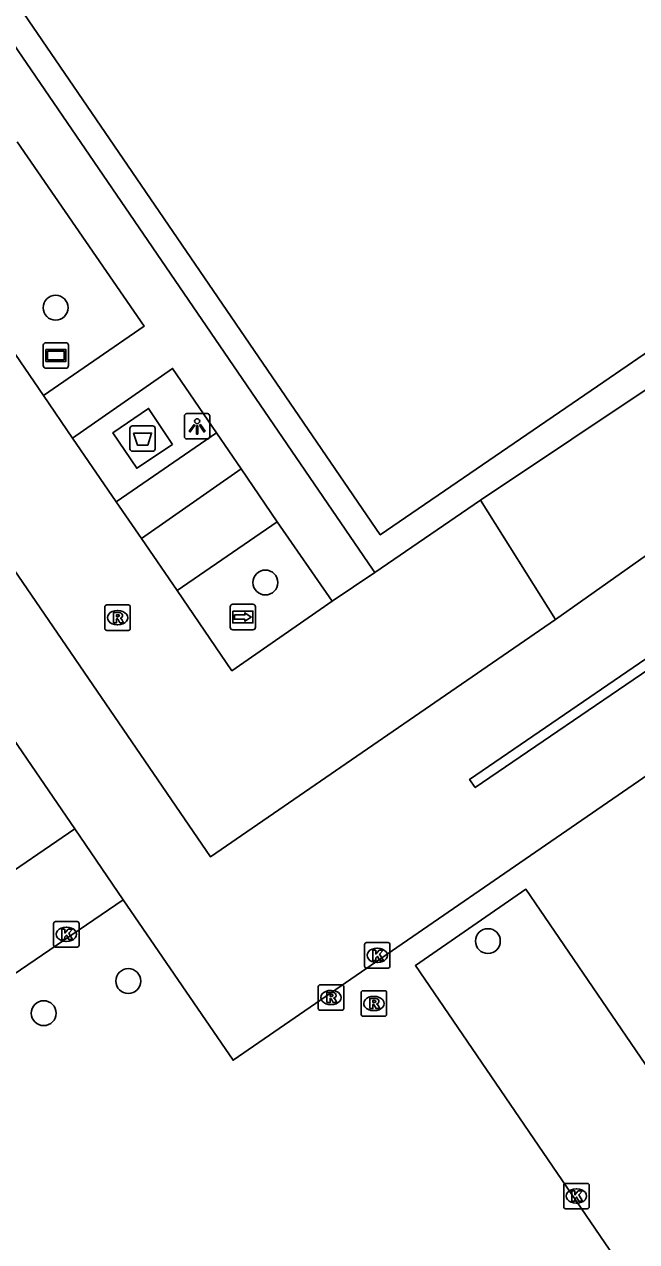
# Model space of a CAD drawing. Extents: x 155275 to 156263, y 382654 to 383635.
# Drawn here: x 156177.3 to 156201.35, y 383185.34 to 383233.19 of the extents above; entities that cross this region are included whole.
import ezdxf

# ---------------------------------------------------------------- set-up
doc = ezdxf.new("R2010")
doc.units = 0
for name, color, linetype in [('IMGEO_Afval_apart_plaats', 7, 'Continuous'), ('IMGEO_Boom', 7, 'Continuous'), ('IMGEO_Kolk', 7, 'Continuous'), ('IMGEO_Lichtpunt', 7, 'Continuous'), ('IMGEO_Muur', 7, 'Continuous'), ('IMGEO_Pand', 7, 'Continuous'), ('IMGEO_Parkeervlak_gesloten', 7, 'Continuous'), ('IMGEO_Rijbaan_lokaal_gesloten', 7, 'Continuous'), ('IMGEO_Rijbaan_lokaal_open', 7, 'Continuous'), ('IMGEO_Rioolput', 7, 'Continuous'), ('IMGEO_Straatnaambord', 7, 'Continuous'), ('IMGEO_Voetpad_gesloten', 7, 'Continuous'), ('IMGEO_Voetpad_open', 7, 'Continuous'), ('IMGEO_Wegwijzer', 7, 'Continuous')]:
    doc.layers.add(name, color=color, linetype=linetype)

msp = doc.modelspace()

# ---------------------------------------------------------------- linework, layer by layer
at = {"layer": 'IMGEO_Afval_apart_plaats'}
for p, q in [((156181.446, 383216.507), (156181.446, 383217.307)), ((156181.446, 383217.307), (156181.446, 383216.507)), ((156181.546, 383217.407), (156182.336, 383217.407)), ((156182.336, 383217.407), (156181.546, 383217.407)), ((156182.436, 383217.307), (156182.436, 383216.507)), ((156182.436, 383216.507), (156182.436, 383217.307)), ((156182.336, 383216.407), (156181.546, 383216.407)), ((156181.546, 383216.407), (156182.336, 383216.407))]:
    msp.add_line(p, q, dxfattribs=at)
msp.add_lwpolyline([(156181.589, 383217.121), (156182.293, 383217.121), (156182.144, 383216.651), (156181.738, 383216.651), (156181.589, 383217.121)], dxfattribs=at)
for centre, start, end in [((156181.546, 383217.307), 90, 180), ((156181.546, 383217.307), 90, 180), ((156182.336, 383217.307), 0, 90), ((156182.336, 383217.307), 360, 90), ((156181.546, 383216.507), 180, 270), ((156181.546, 383216.507), 180, 270), ((156182.336, 383216.507), 270, 0), ((156182.336, 383216.507), 270, 0)]:
    msp.add_arc(centre, 0.1, start, end, dxfattribs=at)
at = {"layer": 'IMGEO_Boom'}
for centre in [(156178.522, 383222.051), (156186.767, 383211.25), (156195.507, 383197.155), (156181.38, 383195.586), (156178.058, 383194.323)]:
    msp.add_circle(centre, 0.489, dxfattribs=at)
at = {"layer": 'IMGEO_Kolk'}
for p, q in [((156178.521, 383197.924), (156179.373, 383197.924)), ((156178.446, 383196.998), (156178.446, 383197.85)), ((156178.934, 383197.704), (156178.959, 383197.704)), ((156179.447, 383197.85), (156179.447, 383196.998)), ((156178.957, 383197.144), (156178.932, 383197.144)), ((156190.66, 383196.169), (156190.66, 383197.021)), ((156190.735, 383197.095), (156191.587, 383197.095)), ((156191.661, 383197.021), (156191.661, 383196.169)), ((156179.373, 383196.924), (156178.521, 383196.924)), ((156191.148, 383196.875), (156191.173, 383196.875)), ((156191.587, 383196.095), (156190.735, 383196.095)), ((156191.171, 383196.315), (156191.146, 383196.315)), ((156198.486, 383186.708), (156198.486, 383187.56)), ((156198.561, 383187.634), (156199.413, 383187.634)), ((156198.974, 383187.414), (156198.999, 383187.414)), ((156199.487, 383187.56), (156199.487, 383186.708)), ((156199.413, 383186.634), (156198.561, 383186.634)), ((156198.997, 383186.854), (156198.972, 383186.854))]:
    msp.add_line(p, q, dxfattribs=at)
for points in [[(156178.521, 383197.924), (156179.373, 383197.924)], [(156178.446, 383196.998), (156178.446, 383197.85)], [(156178.767, 383197.624), (156178.89, 383197.624), (156178.89, 383197.473), (156179.02, 383197.624), (156179.184, 383197.624), (156179.038, 383197.473), (156179.191, 383197.224), (156179.039, 383197.224), (156178.954, 383197.388), (156178.89, 383197.321), (156178.89, 383197.224), (156178.767, 383197.224), (156178.767, 383197.624)], [(156179.447, 383197.85), (156179.447, 383196.998)], [(156190.66, 383196.169), (156190.66, 383197.021)], [(156190.735, 383197.095), (156191.587, 383197.095)], [(156191.661, 383197.021), (156191.661, 383196.169)], [(156179.373, 383196.924), (156178.521, 383196.924)], [(156190.981, 383196.795), (156191.104, 383196.795), (156191.104, 383196.644), (156191.234, 383196.795), (156191.398, 383196.795), (156191.252, 383196.644), (156191.405, 383196.395), (156191.253, 383196.395), (156191.168, 383196.559), (156191.104, 383196.492), (156191.104, 383196.395), (156190.981, 383196.395), (156190.981, 383196.795)], [(156191.587, 383196.095), (156190.735, 383196.095)], [(156198.486, 383186.708), (156198.486, 383187.56)], [(156198.561, 383187.634), (156199.413, 383187.634)], [(156199.487, 383187.56), (156199.487, 383186.708)], [(156198.807, 383187.334), (156198.93, 383187.334), (156198.93, 383187.183), (156199.06, 383187.334), (156199.224, 383187.334), (156199.078, 383187.183), (156199.231, 383186.934), (156199.079, 383186.934), (156198.994, 383187.098), (156198.93, 383187.031), (156198.93, 383186.934), (156198.807, 383186.934), (156198.807, 383187.334)], [(156199.413, 383186.634), (156198.561, 383186.634)]]:
    msp.add_lwpolyline(points, dxfattribs=at)
for centre, start, end in [((156178.523, 383197.848), 91.552, 178.448), ((156178.523, 383197.848), 91.552, 178.448), ((156179.371, 383197.848), 1.552, 88.448), ((156179.371, 383197.848), 1.552, 88.448), ((156178.523, 383197), 181.552, 268.448), ((156178.523, 383197), 181.552, 268.448), ((156179.371, 383197), 271.552, 358.448), ((156179.371, 383197), 271.552, 358.448), ((156190.737, 383197.019), 91.552, 178.448), ((156190.737, 383197.019), 91.552, 178.448), ((156191.585, 383197.019), 1.552, 88.448), ((156191.585, 383197.019), 1.552, 88.448), ((156190.737, 383196.171), 181.552, 268.448), ((156190.737, 383196.171), 181.552, 268.448), ((156191.585, 383196.171), 271.552, 358.448), ((156191.585, 383196.171), 271.552, 358.448), ((156198.563, 383187.558), 91.552, 178.448), ((156198.563, 383187.558), 91.552, 178.448), ((156199.411, 383187.558), 1.552, 88.448), ((156199.411, 383187.558), 1.552, 88.448), ((156198.563, 383186.71), 181.552, 268.448), ((156198.563, 383186.71), 181.552, 268.448), ((156199.411, 383186.71), 271.552, 358.448), ((156199.411, 383186.71), 271.552, 358.448)]:
    msp.add_arc(centre, 0.0765, start, end, dxfattribs=at)
for centre, major_axis, ratio, start_param, end_param in [((156178.933, 383197.424), (-0.387, 0.002), 0.722429, 4.712389, 7.853982), ((156178.958, 383197.424), (-0.39, 0.002), 0.717154, 1.570796, 4.712389), ((156191.147, 383196.595), (-0.387, 0.002), 0.722429, 4.712389, 7.853982), ((156191.172, 383196.595), (-0.39, 0.002), 0.717154, 1.570796, 4.712389), ((156198.973, 383187.134), (-0.387, 0.002), 0.722429, 4.712389, 7.853982), ((156198.998, 383187.134), (-0.39, 0.002), 0.717154, 1.570796, 4.712389)]:
    msp.add_ellipse(centre, major_axis=major_axis, ratio=ratio, start_param=start_param, end_param=end_param, dxfattribs=at)
at = {"layer": 'IMGEO_Lichtpunt'}
for p, q in [((156183.587, 383217.792), (156183.587, 383216.985)), ((156183.587, 383217.792), (156183.587, 383216.985)), ((156184.489, 383217.887), (156183.681, 383217.887)), ((156184.489, 383217.887), (156183.681, 383217.887)), ((156184.583, 383216.985), (156184.583, 383217.792)), ((156184.583, 383216.985), (156184.583, 383217.792)), ((156183.681, 383216.891), (156184.489, 383216.891)), ((156183.681, 383216.891), (156184.489, 383216.891))]:
    msp.add_line(p, q, dxfattribs=at)
for points in [[(156183.961, 383217.456), (156184, 383217.428), (156183.812, 383217.166), (156183.774, 383217.193), (156183.961, 383217.456)], [(156184.063, 383217.408), (156184.11, 383217.408), (156184.11, 383217.086), (156184.063, 383217.086), (156184.063, 383217.408)], [(156184.173, 383217.428), (156184.211, 383217.455), (156184.398, 383217.193), (156184.359, 383217.165), (156184.173, 383217.428)]]:
    msp.add_lwpolyline(points, dxfattribs=at)
msp.add_circle((156184.086, 383217.59), 0.0994, dxfattribs=at)
for centre, start, end in [((156183.681, 383217.792), 90, 180), ((156183.681, 383217.792), 90, 180), ((156184.489, 383217.792), 0, 90), ((156184.489, 383217.792), 0, 90), ((156183.681, 383216.985), 180, 270), ((156183.681, 383216.985), 180, 270), ((156184.489, 383216.985), 270, 0), ((156184.489, 383216.985), 270, 360)]:
    msp.add_arc(centre, 0.0946, start, end, dxfattribs=at)
at = {"layer": 'IMGEO_Muur'}
for points in [[(156098.192, 383347.667), (156099.062, 383346.28), (156190.977, 383211.774), (156191.067, 383211.642)], [(156153.356, 383268.61), (156191.278, 383213.118), (156200.064, 383219.14), (156212.248, 383227.492), (156212.414, 383227.28), (156213.078, 383226.427)], [(156213.078, 383226.427), (156195.213, 383214.484)], [(156195.213, 383214.484), (156191.067, 383211.642)], [(156204.697, 383210.289), (156194.791, 383203.512), (156195.014, 383203.192), (156202.12, 383208.041)]]:
    msp.add_lwpolyline(points, dxfattribs=at)
at = {"layer": 'IMGEO_Pand'}
for points in [[(156175.326, 383207.339), (156179.276, 383201.564)], [(156179.276, 383201.564), (156172.536, 383196.961)]]:
    msp.add_lwpolyline(points, dxfattribs=at)
at = {"layer": 'IMGEO_Parkeervlak_gesloten'}
for points in [[(156185.81, 383215.715), (156181.902, 383212.984)], [(156183.296, 383210.93), (156187.229, 383213.636)]]:
    msp.add_lwpolyline(points, dxfattribs=at)
at = {"layer": 'IMGEO_Rijbaan_lokaal_gesloten'}
for points in [[(156119.509, 383295.671), (156124.733, 383288.031), (156184.609, 383200.469), (156198.169, 383209.798)], [(156178.042, 383218.594), (156173.098, 383225.838)], [(156198.169, 383209.798), (156215.817, 383222.283)], [(156179.189, 383216.922), (156178.042, 383218.594)], [(156180.909, 383214.425), (156179.189, 383216.922)], [(156181.902, 383212.984), (156180.909, 383214.425)], [(156195.213, 383214.484), (156198.169, 383209.798)], [(156183.296, 383210.93), (156181.902, 383212.984)], [(156191.067, 383211.642), (156189.386, 383210.522)], [(156189.386, 383210.522), (156185.452, 383207.783), (156183.296, 383210.93)]]:
    msp.add_lwpolyline(points, dxfattribs=at)
at = {"layer": 'IMGEO_Rijbaan_lokaal_open'}
for points in [[(156204.033, 383205.238), (156228.866, 383168.866), (156217.035, 383149.311), (156178.139, 383163.436), (156137.485, 383178.2), (156135.964, 383174.027), (156111.188, 383183.073), (156116.725, 383192.583), (156120.763, 383193.233), (156122.533, 383182.684), (156123.046, 383179.545), (156162.764, 383186.229), (156181.178, 383198.778)], [(156181.178, 383198.778), (156185.499, 383192.475), (156204.033, 383205.238)], [(156218.523, 383177.698), (156223.531, 383170.262), (156206.045, 383176.584), (156192.657, 383196.197), (156197.005, 383199.194), (156204.882, 383187.644)]]:
    msp.add_lwpolyline(points, dxfattribs=at)
at = {"layer": 'IMGEO_Rioolput'}
for p, q in [((156180.532, 383210.367), (156181.384, 383210.367)), ((156180.457, 383209.441), (156180.457, 383210.293)), ((156180.945, 383210.147), (156180.97, 383210.147)), ((156181.458, 383210.293), (156181.458, 383209.441)), ((156181.384, 383209.367), (156180.532, 383209.367)), ((156180.968, 383209.587), (156180.943, 383209.587)), ((156188.845, 383194.512), (156188.845, 383195.364)), ((156188.92, 383195.438), (156189.772, 383195.438)), ((156189.333, 383195.218), (156189.358, 383195.218)), ((156189.846, 383195.364), (156189.846, 383194.512)), ((156190.527, 383194.278), (156190.527, 383195.13)), ((156190.602, 383195.204), (156191.454, 383195.204)), ((156191.528, 383195.13), (156191.528, 383194.278)), ((156189.356, 383194.658), (156189.331, 383194.658)), ((156191.015, 383194.984), (156191.04, 383194.984)), ((156189.772, 383194.438), (156188.92, 383194.438)), ((156191.454, 383194.204), (156190.602, 383194.204)), ((156191.038, 383194.424), (156191.013, 383194.424))]:
    msp.add_line(p, q, dxfattribs=at)
for points in [[(156180.532, 383210.367), (156181.384, 383210.367)], [(156180.457, 383209.441), (156180.457, 383210.293)], [(156181.046, 383210.065), (156180.794, 383210.067), (156180.794, 383209.667)], [(156180.972, 383209.986), (156180.918, 383209.986), (156180.918, 383209.905)], [(156180.918, 383209.905), (156180.97, 383209.905)], [(156181.458, 383210.293), (156181.458, 383209.441)], [(156181.384, 383209.367), (156180.532, 383209.367)], [(156180.794, 383209.667), (156180.918, 383209.667), (156180.918, 383209.829), (156180.929, 383209.829)], [(156180.976, 383209.8), (156181.047, 383209.667), (156181.187, 383209.667), (156181.122, 383209.793)], [(156188.845, 383194.512), (156188.845, 383195.364)], [(156188.92, 383195.438), (156189.772, 383195.438)], [(156189.434, 383195.136), (156189.182, 383195.138), (156189.182, 383194.738)], [(156189.36, 383195.057), (156189.306, 383195.057), (156189.306, 383194.976)], [(156189.846, 383195.364), (156189.846, 383194.512)], [(156190.527, 383194.278), (156190.527, 383195.13)], [(156190.602, 383195.204), (156191.454, 383195.204)], [(156191.528, 383195.13), (156191.528, 383194.278)], [(156189.182, 383194.738), (156189.306, 383194.738), (156189.306, 383194.9), (156189.317, 383194.9)], [(156189.306, 383194.976), (156189.358, 383194.976)], [(156189.364, 383194.871), (156189.435, 383194.738), (156189.575, 383194.738), (156189.51, 383194.864)], [(156191.116, 383194.902), (156190.864, 383194.904), (156190.864, 383194.504)], [(156190.864, 383194.504), (156190.988, 383194.504), (156190.988, 383194.666), (156190.999, 383194.666)], [(156191.042, 383194.823), (156190.988, 383194.823), (156190.988, 383194.742)], [(156190.988, 383194.742), (156191.04, 383194.742)], [(156191.046, 383194.637), (156191.117, 383194.504), (156191.257, 383194.504), (156191.192, 383194.63)], [(156189.772, 383194.438), (156188.92, 383194.438)], [(156191.454, 383194.204), (156190.602, 383194.204)]]:
    msp.add_lwpolyline(points, dxfattribs=at)
for centre, radius, start, end in [((156180.534, 383210.291), 0.0765, 91.552, 178.448), ((156180.534, 383210.291), 0.0765, 91.552, 178.448), ((156181.382, 383210.291), 0.0765, 1.552, 88.448), ((156181.382, 383210.291), 0.0765, 1.552, 88.448), ((156180.954, 383210.094), 0.19, 274.7715, 282.9687), ((156180.978, 383209.89), 0.0964, 77.0061, 93.1865), ((156180.992, 383209.947), 0.0378, 276.6634, 79.6772), ((156181.045, 383209.955), 0.109, 350.3612, 89.416), ((156181.043, 383209.955), 0.112, 277.5842, 350.9817), ((156181.027, 383209.74), 0.108, 29.5134, 73.7905), ((156180.534, 383209.443), 0.0765, 181.552, 268.448), ((156180.534, 383209.443), 0.0765, 181.552, 268.448), ((156180.928, 383209.776), 0.0533, 26.0293, 88.6989), ((156181.382, 383209.443), 0.0765, 271.552, 358.448), ((156181.382, 383209.443), 0.0765, 271.552, 358.448), ((156188.922, 383195.362), 0.0765, 91.552, 178.448), ((156188.922, 383195.362), 0.0765, 91.552, 178.448), ((156189.366, 383194.961), 0.0964, 77.0061, 93.1865), ((156189.38, 383195.018), 0.0378, 276.6634, 79.6772), ((156189.433, 383195.026), 0.109, 350.3612, 89.416), ((156189.77, 383195.362), 0.0765, 1.552, 88.448), ((156189.77, 383195.362), 0.0765, 1.552, 88.448), ((156190.604, 383195.128), 0.0765, 91.552, 178.448), ((156190.604, 383195.128), 0.0765, 91.552, 178.448), ((156191.452, 383195.128), 0.0765, 1.552, 88.448), ((156191.452, 383195.128), 0.0765, 1.552, 88.448), ((156189.316, 383194.847), 0.0533, 26.0293, 88.6989), ((156189.342, 383195.165), 0.19, 274.7715, 282.9687), ((156189.431, 383195.026), 0.112, 277.5842, 350.9817), ((156189.415, 383194.811), 0.108, 29.5134, 73.7905), ((156190.998, 383194.613), 0.0533, 26.0293, 88.6989), ((156191.024, 383194.931), 0.19, 274.7715, 282.9687), ((156191.048, 383194.727), 0.0964, 77.0061, 93.1865), ((156191.062, 383194.784), 0.0378, 276.6634, 79.6772), ((156191.115, 383194.792), 0.109, 350.3612, 89.416), ((156191.113, 383194.792), 0.112, 277.5842, 350.9817), ((156191.097, 383194.577), 0.108, 29.5134, 73.7905), ((156188.922, 383194.514), 0.0765, 181.552, 268.448), ((156188.922, 383194.514), 0.0765, 181.552, 268.448), ((156189.77, 383194.514), 0.0765, 271.552, 358.448), ((156189.77, 383194.514), 0.0765, 271.552, 358.448), ((156190.604, 383194.28), 0.0765, 181.552, 268.448), ((156190.604, 383194.28), 0.0765, 181.552, 268.448), ((156191.452, 383194.28), 0.0765, 271.552, 358.448), ((156191.452, 383194.28), 0.0765, 271.552, 358.448)]:
    msp.add_arc(centre, radius, start, end, dxfattribs=at)
for centre, major_axis, ratio, start_param, end_param in [((156180.944, 383209.867), (-0.387, 0.002), 0.722429, 4.712389, 7.853982), ((156180.969, 383209.867), (-0.39, 0.002), 0.717154, 1.570796, 4.712389), ((156189.332, 383194.938), (-0.387, 0.002), 0.722429, 4.712389, 7.853982), ((156189.357, 383194.938), (-0.39, 0.002), 0.717154, 1.570796, 4.712389), ((156191.014, 383194.704), (-0.387, 0.002), 0.722429, 4.712389, 7.853982), ((156191.039, 383194.704), (-0.39, 0.002), 0.717154, 1.570796, 4.712389)]:
    msp.add_ellipse(centre, major_axis=major_axis, ratio=ratio, start_param=start_param, end_param=end_param, dxfattribs=at)
at = {"layer": 'IMGEO_Straatnaambord'}
for p, q in [((156178.04, 383219.773), (156178.04, 383220.573)), ((156178.04, 383220.573), (156178.04, 383219.773)), ((156178.14, 383220.673), (156178.93, 383220.673)), ((156178.93, 383220.673), (156178.14, 383220.673)), ((156179.03, 383220.573), (156179.03, 383219.773)), ((156179.03, 383219.773), (156179.03, 383220.573)), ((156178.93, 383219.673), (156178.14, 383219.673)), ((156178.14, 383219.673), (156178.93, 383219.673))]:
    msp.add_line(p, q, dxfattribs=at)
for points in [[(156178.141, 383220.405), (156178.929, 383220.405), (156178.929, 383219.941), (156178.141, 383219.941), (156178.141, 383220.405)], [(156178.206, 383220.34), (156178.206, 383220.006), (156178.864, 383220.006), (156178.864, 383220.34), (156178.206, 383220.34)]]:
    msp.add_lwpolyline(points, dxfattribs=at)
for centre, start, end in [((156178.14, 383220.573), 90, 180), ((156178.14, 383220.573), 90, 180), ((156178.93, 383220.573), 0, 90), ((156178.93, 383220.573), 360, 90), ((156178.14, 383219.773), 180, 270), ((156178.14, 383219.773), 180, 270), ((156178.93, 383219.773), 270, 0), ((156178.93, 383219.773), 270, 0)]:
    msp.add_arc(centre, 0.1, start, end, dxfattribs=at)
at = {"layer": 'IMGEO_Voetpad_gesloten'}
for points in [[(156178.042, 383218.594), (156182.002, 383221.325), (156177.017, 383228.574)], [(156179.189, 383216.922), (156183.122, 383219.668), (156184.842, 383217.138)], [(156183.119, 383216.675), (156181.71, 383215.738), (156180.774, 383217.136), (156182.175, 383218.094), (156183.119, 383216.675)], [(156185.81, 383215.715), (156184.842, 383217.138)], [(156187.229, 383213.636), (156185.81, 383215.715)], [(156189.386, 383210.522), (156187.229, 383213.636)]]:
    msp.add_lwpolyline(points, dxfattribs=at)
at = {"layer": 'IMGEO_Voetpad_open'}
for points in [[(156184.842, 383217.138), (156180.909, 383214.425)], [(156179.276, 383201.564), (156181.178, 383198.778)]]:
    msp.add_lwpolyline(points, dxfattribs=at)
at = {"layer": 'IMGEO_Wegwijzer'}
for p, q in [((156185.485, 383210.393), (156186.275, 383210.393)), ((156186.275, 383210.393), (156185.485, 383210.393)), ((156185.385, 383209.493), (156185.385, 383210.293)), ((156185.385, 383210.293), (156185.385, 383209.493)), ((156186.375, 383210.293), (156186.375, 383209.493)), ((156186.375, 383209.493), (156186.375, 383210.293)), ((156186.275, 383209.393), (156185.485, 383209.393)), ((156185.485, 383209.393), (156186.275, 383209.393))]:
    msp.add_line(p, q, dxfattribs=at)
for points in [[(156185.486, 383210.125), (156186.274, 383210.125), (156186.274, 383209.661), (156185.486, 383209.661), (156185.486, 383210.125)], [(156185.551, 383209.977), (156185.551, 383209.893), (156185.551, 383209.809), (156185.962, 383209.809), (156185.962, 383209.726), (156186.209, 383209.893), (156185.962, 383210.06), (156185.962, 383209.977), (156185.551, 383209.977)]]:
    msp.add_lwpolyline(points, dxfattribs=at)
for centre, start, end in [((156185.485, 383210.293), 90, 180), ((156185.485, 383210.293), 90, 180), ((156186.275, 383210.293), 0, 90), ((156186.275, 383210.293), 360, 90), ((156185.485, 383209.493), 180, 270), ((156185.485, 383209.493), 180, 270), ((156186.275, 383209.493), 270, 0), ((156186.275, 383209.493), 270, 0)]:
    msp.add_arc(centre, 0.1, start, end, dxfattribs=at)

doc.saveas('drawing.dxf')
